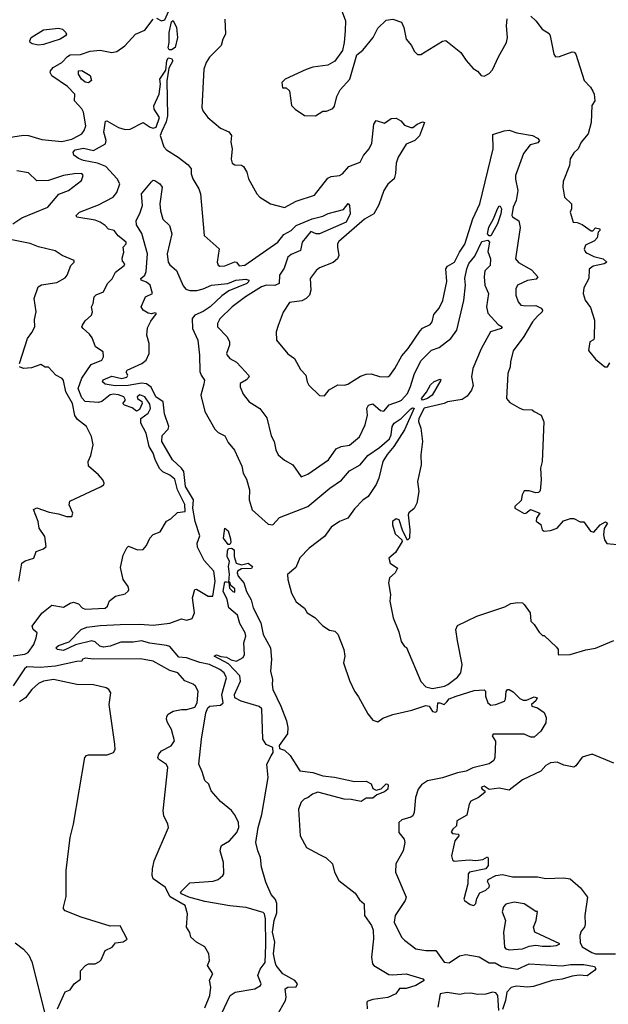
# Model space of a CAD drawing. Extents: x 1552033 to 1694788, y 811965 to 917215.
# Tile 474 of 632: x 1682112 to 1685652, y 855401 to 861322. Entities that reach past the tile are written whole.
import ezdxf

# ---------------------------------------------------------------- set-up
doc = ezdxf.new("R2010")
doc.units = 0

msp = doc.modelspace()

# ---------------------------------------------------------------- linework, layer by layer
at = {"layer": '0CON20XD'}
for points in [[(1682935, 861331.2), (1682965, 861316.1), (1682985, 861321.9), (1683009.1, 861375)], [(1684045.6, 861385.6), (1684070.8, 861315), (1684068.6, 861255), (1684063.1, 861185), (1684052.1, 861137.9), (1684007.9, 861072.1), (1683965, 861049.2), (1683875, 861037.5), (1683835, 861022.5), (1683707.5, 860965), (1683687.5, 860945), (1683691.7, 860911.7), (1683715, 860912.5), (1683733.3, 860895), (1683746.4, 860806.4), (1683767.5, 860785), (1683825, 860746.7), (1683890, 860745), (1683935, 860772.5), (1683957, 860773), (1683995, 860787.5), (1684005, 860802.5), (1684018.6, 860861.4), (1684038.8, 860901.2), (1684098, 860965), (1684139.3, 861110.7), (1684175, 861138.8), (1684236.9, 861215), (1684265, 861272), (1684315, 861319.2), (1684355, 861325.8), (1684407.6, 861307.6), (1684421.4, 861275), (1684435.7, 861205), (1684467.1, 861167.1), (1684483.7, 861133.7), (1684505, 861113.8), (1684525, 861113.8), (1684655, 861194), (1684675, 861198), (1684765.7, 861125.7), (1684795.9, 861075.9), (1684838.3, 861028.3), (1684865, 861012.5), (1684886.4, 860986.4), (1684905, 860983.3), (1684935, 860998), (1684955, 861020), (1684990.5, 861099.5), (1685038.6, 861185), (1685045.7, 861215.7), (1685039.2, 861285), (1685043, 861327)], [(1685185, 861344), (1685216.2, 861315), (1685253.3, 861265), (1685295, 861240), (1685302.9, 861225), (1685324.3, 861114.3), (1685335, 861098.8), (1685358.8, 861101.2), (1685435, 861130), (1685446.4, 861126.4), (1685456.7, 861115), (1685506.4, 860956.4), (1685545, 860917.5), (1685558.3, 860891.7), (1685566.7, 860875), (1685570, 860835), (1685553.3, 860806.7), (1685548.8, 860705), (1685530, 860635), (1685487.8, 860585), (1685470.8, 860545), (1685445, 860522.5), (1685422.5, 860485), (1685417.5, 860445), (1685380.7, 860349.3), (1685377.5, 860315), (1685387.5, 860255), (1685430, 860215), (1685430, 860185), (1685422.5, 860165), (1685440, 860105), (1685465, 860102.5), (1685495, 860090), (1685548.3, 860051.7), (1685558.3, 860051.7), (1685575, 860070), (1685600, 860065), (1685600, 860055), (1685590, 860045), (1685585, 860010), (1685568.3, 859991.7), (1685514.1, 859965.9), (1685507, 859943), (1685514.2, 859924.2), (1685525, 859917.5), (1685565, 859897.5), (1685620, 859885), (1685642.5, 859865), (1685627.5, 859855), (1685560, 859840), (1685537.1, 859822.9), (1685534.2, 859765), (1685505, 859710), (1685500, 859675), (1685512, 859635), (1685545, 859592.5), (1685568, 859515), (1685566.7, 859405), (1685563, 859397), (1685540, 859385), (1685533, 859333), (1685575, 859280), (1685630, 859235), (1685646.1, 859233.9), (1685661.4, 859258.6)], [(1682045, 860613.6), (1682135, 860627.7), (1682165, 860625.6), (1682245, 860601.7), (1682365, 860589.3), (1682425.2, 860604.8), (1682468, 860625), (1682485.6, 860635), (1682499.1, 860655), (1682508.9, 860685), (1682495.5, 860765.5), (1682486.1, 860786.1), (1682440.5, 860835), (1682442.3, 860875), (1682399.9, 860919.9), (1682305.6, 860985), (1682295.6, 861005), (1682296.9, 861015), (1682313.1, 861035), (1682365, 861065.4), (1682398.9, 861101.1), (1682415, 861110), (1682477.4, 861112.6), (1682535, 861132.5), (1682595, 861138.5), (1682665, 861124.2), (1682695, 861131.2), (1682743.8, 861165), (1682807.5, 861235), (1682865, 861259.6), (1682915, 861324.6)], [(1683025, 861141.5), (1683011.5, 861141.5), (1683005, 861153.3), (1683011.5, 861185), (1683009.8, 861245), (1683025, 861308.9), (1683035, 861317.9), (1683055.3, 861275), (1683061.6, 861215), (1683045.8, 861155), (1683025, 861141.5)], [(1683345.9, 861325.9), (1683350, 861235), (1683333.8, 861205), (1683323.6, 861166.4), (1683253.2, 861096.8), (1683234, 861065), (1683220, 861025), (1683207.8, 860795), (1683213.1, 860775), (1683244, 860734), (1683319.8, 860669.8), (1683368.8, 860648.8), (1683385.6, 860625), (1683381.4, 860585), (1683390, 860545), (1683384.2, 860484.2), (1683389.2, 860459.2), (1683405, 860450), (1683445, 860447.5), (1683458.6, 860438.6), (1683476.7, 860405), (1683488, 860365), (1683537.5, 860275), (1683555, 860255.8), (1683620, 860215), (1683705, 860193.1), (1683775, 860230), (1683885, 860267.8), (1683965, 860369.5), (1683985, 860378.9), (1684035, 860384.5), (1684052.5, 860395), (1684090.8, 860439.2), (1684160, 860465), (1684179.2, 860505), (1684214.2, 860545.8), (1684229.7, 860580.3), (1684242.4, 860695), (1684255, 860715.4), (1684305, 860700), (1684345, 860727.9), (1684375, 860730.8), (1684404.4, 860715), (1684425, 860687.9), (1684465, 860674.5), (1684475.4, 860674.6), (1684502.9, 860695), (1684535, 860708.1), (1684546.2, 860705), (1684515.2, 860624.8), (1684487.3, 860595), (1684436.8, 860573.2), (1684388.1, 860495), (1684375, 860458.8), (1684372, 860398), (1684363.3, 860365), (1684326.2, 860333.8), (1684302.3, 860295), (1684271.9, 860208.1), (1684241.4, 860155), (1684185, 860123.3), (1684031.2, 859988.8), (1684023.5, 859975), (1684022.5, 859955), (1684031.9, 859905), (1684023.3, 859885), (1683997.9, 859862.1), (1683915, 859830.4), (1683894.4, 859815), (1683858.6, 859765), (1683862.9, 859695), (1683853.6, 859665), (1683834.8, 859645.2), (1683809, 859631), (1683735, 859622), (1683695.8, 859564.2), (1683667.1, 859482.9), (1683654.2, 859445), (1683656, 859395), (1683723.9, 859313.9), (1683764.4, 859284.4), (1683799.7, 859219.7), (1683833.3, 859185), (1683840, 859145), (1683850, 859125), (1683915, 859063.3), (1683945, 859060), (1683973.2, 859096.8), (1684025, 859126.2), (1684065, 859124.4), (1684085, 859130.5), (1684161.1, 859178.9), (1684195, 859191.5), (1684225, 859193.1), (1684275.7, 859175.7), (1684325, 859174.2), (1684337.4, 859182.6), (1684367.5, 859225), (1684409.8, 859300.2), (1684448.2, 859345), (1684519.6, 859450.4), (1684535, 859466.5), (1684580.6, 859489.4), (1684592.2, 859505), (1684601.5, 859548.5), (1684635, 859588), (1684656.7, 859633.3), (1684681.5, 859748.5), (1684674.7, 859824.7), (1684685, 859841.1), (1684726.8, 859863.2), (1684755.9, 859925), (1684788.5, 859971.5), (1684837.7, 860125), (1684878.9, 860215), (1684959.4, 860545), (1684957.7, 860632.3), (1685025, 860654.6), (1685055, 860657.1), (1685101.9, 860641.9), (1685195, 860626.4), (1685225, 860610.5), (1685237.5, 860595), (1685228.5, 860581.5), (1685181, 860569), (1685141.5, 860518.5), (1685093.9, 860385), (1685093, 860363), (1685107.7, 860295), (1685097.2, 860235), (1685079.1, 860195), (1685070.6, 860145), (1685075.8, 860135.8), (1685112.8, 860112.8), (1685122.5, 860072.5), (1685092.5, 859885), (1685112.5, 859862.5), (1685189, 859819), (1685226.9, 859775), (1685217.1, 859762.9), (1685165, 859754.1), (1685105, 859726.2), (1685095.7, 859704.3), (1685095.7, 859665.7), (1685110, 859625), (1685126.5, 859606.5), (1685155, 859601.2), (1685215, 859603.1), (1685247.5, 859587.5), (1685256.2, 859575), (1685254.4, 859565), (1685225, 859540.4), (1685196.7, 859505), (1685143.7, 859416.4), (1685079.6, 859330.4), (1685063.1, 859265), (1685061.9, 859235), (1685048.1, 859195), (1685040, 859045), (1685059.4, 859019.4), (1685115, 858988.8), (1685138.3, 858978.3), (1685193.9, 858976.1), (1685205, 858966.7), (1685248.8, 858945), (1685263.9, 858903.9), (1685253.3, 858665), (1685243.3, 858625), (1685247.5, 858555), (1685241.7, 858488.3), (1685231.7, 858478.3), (1685215, 858477.5), (1685175, 858490), (1685145, 858490), (1685133.3, 858465), (1685128.3, 858431.7), (1685090, 858395), (1685090, 858385), (1685145, 858352), (1685155.8, 858354.2), (1685183.3, 858376.7), (1685240, 858355), (1685220, 858325), (1685217, 858307), (1685246.4, 858286.4), (1685253.3, 858255), (1685265, 858246.7), (1685305, 858250.6), (1685345, 858264.4), (1685381.7, 858308.3), (1685425, 858322.5), (1685445, 858322.5), (1685483, 858303), (1685505, 858302.5), (1685545, 858247.5), (1685565, 858240), (1685603.3, 858285), (1685635, 858302.5), (1685647.5, 858295), (1685627.7, 858262.3), (1685622, 858225), (1685628, 858195), (1685642.7, 858172.7), (1685705.9, 858165.9)], [(1682225, 861169.5), (1682186.7, 861176.7), (1682175, 861184.2), (1682171.8, 861195), (1682181.2, 861215), (1682255, 861261.7), (1682345, 861272.2), (1682368.9, 861265), (1682388.4, 861245), (1682392.7, 861235), (1682387.5, 861225), (1682355, 861205.3), (1682255, 861172.7), (1682225, 861169.5)], [(1682073.2, 857496.8), (1682142.8, 857507.2), (1682162.8, 857517.2), (1682196.9, 857565), (1682211.2, 857605), (1682217.5, 857635), (1682192.5, 857655), (1682187.5, 857675), (1682245, 857753.3), (1682305, 857801.2), (1682375, 857790), (1682415.7, 857814.3), (1682435, 857818.6), (1682465, 857810), (1682487.1, 857785), (1682505, 857776.7), (1682625, 857782.9), (1682638.9, 857795), (1682652.7, 857827.3), (1682687.5, 857855), (1682745, 857870), (1682763.3, 857885), (1682768.8, 857895), (1682763.9, 857913.9), (1682734.2, 857955), (1682717.9, 858027.9), (1682733, 858103), (1682755, 858146.2), (1682765.9, 858155.9), (1682820, 858135), (1682855, 858136), (1682875, 858160), (1682895, 858204.2), (1682915, 858226), (1682957, 858243), (1682994.3, 858305.7), (1683020.3, 858319.7), (1683061.7, 858358.3), (1683106.4, 858365), (1683105, 858407.5), (1683061.4, 858495), (1683045, 858559.1), (1683015, 858583.7), (1682973.4, 858603.4), (1682953.1, 858623.1), (1682926.7, 858676.7), (1682915.3, 858715), (1682890.8, 858755), (1682871.8, 858835), (1682841.1, 858895), (1682840.8, 858925), (1682885, 858956.8), (1682898, 858985), (1682895, 859009.5), (1682863.8, 859055), (1682835, 859065.4), (1682818, 859055), (1682820, 859045), (1682846, 859026), (1682848, 859015), (1682831.7, 858978.3), (1682815, 858968.8), (1682788.8, 858988.8), (1682742.5, 859005), (1682732.5, 859015), (1682747.5, 859035), (1682737.5, 859055), (1682706, 859066), (1682675, 859071), (1682655, 859066.9), (1682605, 859026.2), (1682585, 859021.2), (1682505.6, 859025.6), (1682485, 859049.2), (1682462.6, 859105), (1682485, 859167.3), (1682541.7, 859248.3), (1682605, 859274.6), (1682615.6, 859295), (1682614, 859325), (1682567.5, 859355), (1682548.3, 859408.3), (1682531.5, 859431.5), (1682492.5, 859465), (1682486, 859475), (1682489.2, 859485), (1682505, 859511.2), (1682543.9, 859546.1), (1682548.8, 859565), (1682543.8, 859595), (1682554.1, 859615.9), (1682558.8, 859655), (1682571.7, 859668.3), (1682616, 859685), (1682638.8, 859735), (1682666.9, 859763.1), (1682686.9, 859803.1), (1682740, 859845), (1682743.3, 859855), (1682729.5, 859869.5), (1682727.3, 859887.3), (1682737.5, 859925), (1682734.2, 859955), (1682752, 859975), (1682752.9, 859985), (1682702.9, 860022.9), (1682680.5, 860055), (1682645, 860063.3), (1682625.5, 860085), (1682594.8, 860104.8), (1682565, 860115.9), (1682455.6, 860135.6), (1682451.9, 860145), (1682470.6, 860165), (1682585, 860208.2), (1682674.7, 860255.3), (1682696, 860284), (1682713.3, 860335), (1682697.1, 860365), (1682630, 860440), (1682580.2, 860460.2), (1682495, 860475.7), (1682465, 860488), (1682437.4, 860507.4), (1682433.1, 860525), (1682445, 860538.7), (1682495, 860548.9), (1682555, 860534.8), (1682627.3, 860575), (1682632.1, 860595), (1682616.7, 860645), (1682627.1, 860712.9), (1682635, 860714.4), (1682705, 860674.4), (1682745, 860662.5), (1682776.4, 860663.6), (1682855, 860703.8), (1682896.2, 860675), (1682915, 860669.7), (1682932.1, 860675), (1682952.2, 860735), (1682920.8, 860785), (1682917.5, 860805), (1682949.7, 860875), (1682958.4, 860935), (1682955.4, 860965), (1682991.4, 861018.6), (1682996.1, 861075), (1683005, 861092.5), (1683025, 861089.8), (1683031.7, 861075), (1683009.2, 861030.8), (1682996.1, 860955), (1683000, 860745), (1682991.9, 860708.1), (1682967.2, 860652.8), (1682956.8, 860625), (1682978, 860558), (1682995, 860540), (1683065, 860496), (1683125, 860449.2), (1683142.9, 860425), (1683143.1, 860395), (1683153.1, 860365), (1683190, 860305), (1683200, 860275), (1683221.2, 860025), (1683311.2, 859945), (1683298.9, 859865), (1683305.5, 859845.5), (1683315, 859839.5), (1683345, 859841.5), (1683405, 859866.7), (1683415, 859863.3), (1683432.4, 859842.4), (1683465, 859846.3), (1683663.9, 859985), (1683700.3, 860029.7), (1683743.4, 860055), (1683775, 860084.2), (1683870.6, 860125), (1683935, 860140.8), (1683966.9, 860156.9), (1684058.9, 860181.1), (1684087.3, 860217.3), (1684095.9, 860205.9), (1684098.7, 860155), (1684075, 860104.8), (1683915, 860033.9), (1683895, 860034.8), (1683862.4, 860047.6), (1683810.8, 859985), (1683800.6, 859935), (1683745, 859910.8), (1683725, 859893.5), (1683701.7, 859828.3), (1683674.1, 859785), (1683673.1, 859735), (1683646.5, 859723.5), (1683595, 859725.2), (1683565, 859715.3), (1683468.9, 859655), (1683388.9, 859595), (1683315, 859524), (1683301.1, 859495), (1683301.1, 859475), (1683360, 859415), (1683373.3, 859385), (1683373.3, 859365), (1683356.2, 859315), (1683358.8, 859305), (1683374.5, 859284.5), (1683415, 859263.1), (1683443.2, 859233.2), (1683488.1, 859185), (1683491.1, 859175), (1683475, 859155.6), (1683438.6, 859135), (1683437.1, 859115), (1683455, 859070), (1683491.2, 859025), (1683556.2, 858985), (1683598.3, 858928.3), (1683625, 858820), (1683642.5, 858785), (1683652.5, 858735), (1683666, 858705), (1683703.4, 858673.4), (1683755, 858646), (1683805, 858573.3), (1683845, 858588.9), (1683968.1, 858675), (1684015, 858741.9), (1684045, 858755.7), (1684095, 858763.5), (1684155, 858814.2), (1684189.4, 858885), (1684202.5, 858945), (1684199.2, 858985), (1684208.8, 859005), (1684235, 859011.9), (1684282.5, 858972.5), (1684301.5, 858968.5), (1684334.5, 859005.5), (1684395, 859027.5), (1684408.5, 859035), (1684443.6, 859075), (1684462.8, 859117.2), (1684485.8, 859195), (1684526.7, 859273.3), (1684588.1, 859335), (1684635, 859351.9), (1684705, 859405.8), (1684741, 859455), (1684783.2, 859633.2), (1684793.1, 859725), (1684788.2, 859765), (1684800.3, 859825), (1684813.1, 859856.9), (1684849.3, 859900.7), (1684890.9, 859989.1), (1684926.6, 859996.6), (1684937.9, 859985), (1684928.1, 859928.1), (1684942.3, 859885), (1684940.6, 859845), (1684908.8, 859811.2), (1684904.7, 859775), (1684909.8, 859725), (1684930.9, 859675), (1684920, 859595), (1684928.1, 859558.1), (1684990, 859490), (1685013.8, 859475), (1685008, 859465), (1684943.1, 859445), (1684887.1, 859342.9), (1684836.7, 859225), (1684828.8, 859175), (1684838, 859122), (1684829.6, 859095), (1684802, 859058), (1684772.4, 859037.6), (1684685, 859024.5), (1684665, 859014.6), (1684545, 858986.3), (1684512.3, 858925), (1684509.4, 858905), (1684524.8, 858865), (1684534.7, 858785), (1684524.1, 858705), (1684527.1, 858645), (1684503.2, 858545), (1684511.2, 858485), (1684499.2, 858415), (1684485, 858383.8), (1684452.9, 858357.1), (1684448.8, 858345), (1684457.5, 858255)], [(1682525, 860941.9), (1682505, 860947.1), (1682483.2, 860965), (1682464.5, 860995), (1682464.6, 861015.4), (1682485, 861016.5), (1682536.4, 860986.4), (1682542.7, 860957.3), (1682525, 860941.9)], [(1682070, 860095), (1682125, 860130), (1682280.8, 860195), (1682347, 860273), (1682405, 860294.3), (1682484.2, 860355), (1682493.8, 860386.2), (1682485, 860398.1), (1682440, 860395), (1682375, 860385.6), (1682284.4, 860355.6), (1682215, 860353.5), (1682165, 860401.4), (1682095, 860412.5)], [(1683309.3, 855310.7), (1683376.8, 855455), (1683407.8, 855475), (1683525, 855494.7), (1683560, 855515), (1683563.5, 855525), (1683544.4, 855575), (1683557.9, 855612.1), (1683588.3, 855651.7), (1683591.6, 855758.4), (1683589.3, 855915), (1683584.7, 855944.7), (1683575, 855953.1), (1683474.4, 855984.4), (1683375, 855993), (1683225, 856018.8), (1683129.6, 856045), (1683085, 856064.8), (1683078.7, 856075), (1683135, 856132.5), (1683275, 856140.8), (1683305, 856152), (1683332.9, 856175), (1683338.8, 856185), (1683336.7, 856255), (1683318.1, 856325), (1683320.6, 856345), (1683325, 856356.2), (1683372.5, 856385), (1683417.5, 856435), (1683430, 856465), (1683427, 856497), (1683403.6, 856543.6), (1683385, 856566.7), (1683320, 856620), (1683264, 856685), (1683248.8, 856725), (1683225, 856746.7), (1683209.1, 856799.1), (1683188.2, 856845), (1683204.5, 856995), (1683231.7, 857155), (1683244, 857185), (1683255, 857193.3), (1683318.9, 857201.1), (1683335.8, 857214.2), (1683328.3, 857265), (1683356.2, 857365), (1683341.4, 857395), (1683315.3, 857415), (1683253.1, 857445), (1683195, 857456.7), (1683114.8, 857485.2), (1683069.5, 857489.5), (1683015, 857552.7), (1682995, 857559.6), (1682895, 857572.5), (1682845, 857586.7), (1682795, 857579.3), (1682720.7, 857579.3), (1682655, 857554.2), (1682615, 857549.5), (1682593.3, 857555), (1682565, 857581.9), (1682545, 857587.5), (1682447.8, 857562.2), (1682375, 857528.7), (1682338.1, 857535), (1682329.4, 857545), (1682345, 857558.9), (1682408.9, 857581.1), (1682482.3, 857655), (1682515, 857668.5), (1682595, 857679), (1682715, 857684.3), (1682835, 857687), (1682915, 857681), (1683015, 857692.9), (1683085, 857718.5), (1683117.8, 857712.2), (1683148.3, 857721.7), (1683162.9, 857755), (1683151.7, 857845), (1683164.4, 857895), (1683175, 857898.6), (1683245, 857856.2), (1683273.3, 857855), (1683286.5, 857945), (1683278.6, 858005), (1683220.6, 858070.6), (1683180, 858150), (1683178.2, 858175), (1683195, 858217.5), (1683166.1, 858305), (1683153.3, 858385), (1683156.7, 858435), (1683108.5, 858515), (1683098, 858605), (1683085.3, 858625.3), (1683031.6, 858675), (1682965.6, 858785), (1682967.5, 858822.5), (1683005, 858860.6), (1683008.7, 858875), (1682982.7, 858952.7), (1682974.8, 859025), (1682931, 859055), (1682903.2, 859113.2), (1682875, 859133.3), (1682845, 859136.5), (1682765, 859123.2), (1682685, 859121.1), (1682625, 859130.9), (1682608.9, 859145), (1682614.3, 859155.7), (1682665, 859177.8), (1682725, 859165.3), (1682755, 859172.7), (1682761.9, 859185), (1682752.1, 859202.1), (1682757.7, 859215), (1682846.2, 859253.8), (1682872.5, 859275), (1682890.8, 859315), (1682890, 859375), (1682875.6, 859425), (1682881, 859469), (1682900.3, 859509.7), (1682933.8, 859555), (1682925, 859560), (1682905, 859553.6), (1682885, 859556.9), (1682855, 859575.8), (1682842.8, 859595), (1682869, 859655), (1682909.5, 859675), (1682895.8, 859725.8), (1682875, 859744.1), (1682841.8, 859755), (1682840.3, 859765), (1682864.3, 859785.7), (1682872.6, 859807.4), (1682880, 859915), (1682846.6, 860036.6), (1682815, 860089.2), (1682811.3, 860115), (1682833.6, 860156.4), (1682849.6, 860205), (1682844, 860275), (1682905, 860347.6), (1682915, 860356.5), (1682925, 860355.2), (1682955.4, 860335), (1682967.9, 860315), (1682953.5, 860215), (1682957.8, 860172.2), (1682973.1, 860123.1), (1683012.9, 860085), (1683026.8, 860035), (1682999.3, 859915), (1683004.7, 859865), (1683015, 859847.8), (1683054.8, 859814.8), (1683095, 859721.9), (1683111, 859701), (1683135, 859693.2), (1683176.5, 859693.5), (1683215, 859702.9), (1683265, 859725.3), (1683363.4, 859736.6), (1683412.5, 859755), (1683472, 859762), (1683488.8, 859755), (1683488.6, 859745), (1683478.6, 859735), (1683368.7, 859691.3), (1683327.6, 859662.4), (1683257.4, 859595), (1683215, 859567.4), (1683165, 859546), (1683148.1, 859525), (1683150.6, 859465), (1683182, 859395), (1683193.3, 859305), (1683195, 859207.5), (1683202.2, 859185), (1683222.9, 859155), (1683218.5, 859131.5), (1683201.2, 859065), (1683225, 858966), (1683285, 858860), (1683305, 858840.6), (1683345, 858819.2), (1683365, 858779.2), (1683404.1, 858734.1), (1683446.7, 858636.7), (1683454.7, 858594.7), (1683475, 858560), (1683493.1, 858495), (1683491.8, 858435), (1683509.1, 858375), (1683605, 858289.2), (1683635, 858284), (1683675, 858329.6), (1683845, 858394.1), (1683976.6, 858505), (1684046.2, 858553.8), (1684095, 858609.5), (1684160.3, 858645), (1684205, 858701.5), (1684275, 858750.4), (1684335, 858801.8), (1684345.5, 858825.5), (1684351.4, 858875), (1684364.3, 858895), (1684405, 858923.3), (1684465, 858983.1), (1684475, 858988.9), (1684485, 858985.8), (1684425, 858855.4), (1684361.7, 858755), (1684321.8, 858708.2), (1684294.7, 858665.3), (1684271.4, 858565), (1684255, 858527.1), (1684206.9, 858455), (1684175, 858432), (1684125, 858380.9), (1684085, 858324.5), (1684035, 858304.1), (1683985, 858271.3), (1683945, 858214.7), (1683852.3, 858145), (1683795.9, 858085.9)], [(1684945, 860022.5), (1684935, 860023.5), (1684924.5, 860035), (1684932.7, 860075), (1684961.8, 860125), (1684985, 860185.8), (1684995, 860202.5), (1685000.8, 860200.8), (1685009.6, 860185), (1685006.2, 860155), (1684985, 860095.6), (1684945, 860022.5)], [(1682110, 859255), (1682159.5, 859405), (1682185, 859440.9), (1682202.7, 859475), (1682201.2, 859518.8), (1682210.5, 859565), (1682198.8, 859645), (1682222.4, 859715), (1682241.8, 859728.2), (1682335, 859742), (1682385, 859769.5), (1682397.8, 859785), (1682418.8, 859845), (1682438.8, 859865), (1682438.8, 859875), (1682366.7, 859905), (1682325, 859932.5), (1682225, 859955.9), (1682175, 859976.5), (1682065, 859997.9)], [(1682106.2, 857945), (1682124.3, 858055), (1682145, 858068.9), (1682196.2, 858085), (1682210, 858125), (1682255, 858140), (1682270, 858155), (1682261.9, 858215), (1682229.2, 858265), (1682222.2, 858305), (1682195, 858376.7), (1682215, 858386.4), (1682289.7, 858360.3), (1682345, 858350.9), (1682393.8, 858333.8), (1682424.6, 858335.4), (1682430.3, 858355), (1682409.7, 858405), (1682413.2, 858426.8), (1682597.2, 858512.8), (1682617.5, 858525), (1682620, 858535), (1682612.5, 858555), (1682586.2, 858585), (1682526.4, 858636.4), (1682524, 858665), (1682539.3, 858700.7), (1682553.3, 858765), (1682543.8, 858815), (1682512.9, 858875), (1682458.5, 858918.5), (1682442.3, 858942.3), (1682428.4, 859015), (1682388.9, 859085), (1682375, 859152.5), (1682367.5, 859165), (1682329.2, 859185), (1682285, 859232.5), (1682265, 859233.3), (1682239.2, 859249.2), (1682181.8, 859228.2), (1682135, 859225.3), (1682111.1, 859235)], [(1684535, 859034.1), (1684528.5, 859045), (1684557.9, 859082.1), (1684582.6, 859127.4), (1684604, 859146), (1684640, 859160), (1684643.8, 859155), (1684592.2, 859065), (1684565, 859044.2), (1684535, 859034.1)], [(1684457.5, 858255), (1684456.4, 858203.6), (1684443, 858193), (1684416.1, 858246.1), (1684393.3, 858315), (1684375, 858321.2), (1684353.8, 858305), (1684354, 858285), (1684370.5, 858230.5), (1684410, 858195), (1684412.5, 858185), (1684372.3, 858117.7), (1684331.2, 858085), (1684340, 858055), (1684383.3, 858025), (1684369.2, 857995), (1684335.6, 857965), (1684330, 857935), (1684342.5, 857865), (1684337.5, 857825), (1684357.1, 857725), (1684391.4, 857641.4), (1684405, 857584), (1684425, 857552.5), (1684437, 857547), (1684525, 857342.5), (1684555, 857310), (1684595, 857300), (1684665.7, 857314.3), (1684685.7, 857324.3), (1684745, 857368.6), (1684765.3, 857394.7), (1684773.6, 857445), (1684743.7, 857586.3), (1684734.4, 857655), (1684745, 857680), (1684860.8, 857735), (1685028.7, 857791.3), (1685065, 857812.2), (1685107.1, 857817.1), (1685135, 857816), (1685145.6, 857805.6), (1685181.2, 857755), (1685186.2, 857705), (1685206.7, 857685), (1685235, 857640), (1685255, 857620), (1685265, 857620), (1685339.3, 857549.3), (1685350, 857535), (1685350, 857505), (1685355, 857503.3), (1685422.5, 857505), (1685516.4, 857533.6), (1685575, 857542.9), (1685685, 857589.5)], [(1683375, 858165.7), (1683365, 858165.8), (1683337.7, 858205), (1683345, 858263.8), (1683365, 858248.8), (1683380.3, 858200.3), (1683381.5, 858178.5), (1683375, 858165.7)], [(1683660, 855335), (1683710.5, 855425), (1683715.1, 855445.1), (1683708, 855495), (1683725, 855503.5), (1683775, 855507.3), (1683781.7, 855525), (1683766.8, 855545), (1683695, 855584.4), (1683655, 855634), (1683647.1, 855655), (1683638.3, 855705), (1683647, 855775), (1683632.1, 855835), (1683641.8, 855905), (1683658.4, 855951.6), (1683657.9, 856007.9), (1683650.7, 856030.7), (1683625, 856060.6), (1683591.4, 856135), (1683566.6, 856225), (1683560.4, 856285), (1683543.1, 856325), (1683532.7, 856375), (1683546, 856465), (1683568, 856542), (1683605.3, 856765.3), (1683598.2, 856845), (1683625, 856895.6), (1683636.2, 856915), (1683634.4, 856945), (1683593.6, 856963.6), (1683574.8, 856995), (1683568.1, 857178.1), (1683552.6, 857192.6), (1683443.5, 857225), (1683405.6, 857245), (1683403.9, 857265), (1683439.2, 857345), (1683436.5, 857376.5), (1683367.9, 857447.9), (1683282, 857495), (1683295, 857502), (1683321.9, 857491.9), (1683355, 857489.1), (1683382.5, 857472.5), (1683415, 857464.2), (1683455, 857486.2), (1683464, 857505), (1683460, 857575), (1683471.1, 857615), (1683468.5, 857635), (1683435, 857692), (1683421.9, 857741.9), (1683369.5, 857785), (1683360, 857835), (1683334.6, 857885), (1683345, 857942.5), (1683355, 857942.5), (1683370, 857940), (1683373.9, 857903.9), (1683393.6, 857883.6), (1683405, 857880), (1683405, 857898.8), (1683380.7, 857920.7), (1683375, 857940), (1683370, 857940), (1683372.7, 857987.3), (1683366.7, 858033.3), (1683373.5, 858065), (1683359.1, 858095), (1683361.3, 858128.7), (1683368.3, 858141.7), (1683385, 858144.5), (1683401.1, 858135), (1683401.1, 858095), (1683413.5, 858055), (1683445.6, 858044.4), (1683485, 858054.6), (1683510.9, 858035), (1683505, 858022.9), (1683445, 858020.4), (1683420.9, 858005), (1683418.8, 857995), (1683425, 857976), (1683459.6, 857935), (1683475, 857884), (1683503.2, 857833.2), (1683515.5, 857785), (1683562.1, 857695), (1683575.4, 857625.4), (1683620.6, 857545), (1683627, 857475), (1683620.9, 857405), (1683632.2, 857355), (1683629.2, 857325), (1683634.4, 857295), (1683681.6, 857195), (1683716.1, 857105), (1683724.6, 857065), (1683721.5, 857028.5), (1683673, 856957), (1683675, 856938.8), (1683705, 856929.4), (1683737.8, 856897.8), (1683796.2, 856805), (1683875, 856794.8), (1683935, 856775.3), (1684005, 856768), (1684125, 856741.9), (1684195, 856743.3), (1684226.4, 856726.4), (1684235, 856700), (1684255, 856690), (1684285, 856696.2), (1684315, 856726.2), (1684325, 856725.8), (1684328.6, 856718.6), (1684325, 856695.8), (1684305, 856678.2), (1684259.1, 856660.9), (1684235, 856641), (1684195, 856640.9), (1684165, 856621.1), (1684105, 856632.9), (1684063.9, 856633.9), (1683905, 856676), (1683872.5, 856665), (1683846.1, 856643.9), (1683822.5, 856635), (1683805, 856617.5), (1683788.8, 856575), (1683798.1, 856415), (1683837.5, 856345), (1683915, 856302.5)], [(1683795.9, 858085.9), (1683772.1, 858027.9), (1683721.9, 857985), (1683723.6, 857955), (1683745.8, 857874.2), (1683775, 857822), (1683823.9, 857783.9), (1683840, 857755), (1683887.5, 857727.5), (1683935, 857676.7), (1683975, 857651.2), (1684006.1, 857646.1), (1684025, 857627.5), (1684062, 857535), (1684066.2, 857495), (1684058.8, 857455), (1684095, 857348.8), (1684125, 857283.8), (1684149.7, 857249.7), (1684205, 857147.5), (1684235, 857110), (1684265, 857100), (1684295, 857121.2), (1684356.2, 857145), (1684469.3, 857170.7), (1684555, 857197.7), (1684573.3, 857195), (1684595, 857162.5), (1684615, 857157.5), (1684623, 857167), (1684626.7, 857213.3), (1684637.5, 857215), (1684665, 857204.4), (1684680.5, 857219.5), (1684695, 857238.4), (1684735.7, 857255), (1684845, 857288.4), (1684905, 857292.5), (1684912.5, 857285), (1684913.8, 857255), (1684926.7, 857215), (1684945, 857200), (1684976.1, 857203.9), (1685027.5, 857225), (1685033.6, 857236.4), (1685036.9, 857283.1), (1685045, 857293.8), (1685055, 857294), (1685079.4, 857279.4), (1685119.5, 857239.5), (1685140.3, 857230.3), (1685159.7, 857230.3), (1685205, 857250), (1685223.3, 857245), (1685215, 857226.7), (1685190, 857205), (1685192.5, 857195), (1685225, 857184), (1685265.6, 857155.6), (1685278.1, 857125), (1685275.7, 857094.3), (1685246.4, 857043.6), (1685205, 857007.5), (1685185, 857007.5), (1685145, 857026.2), (1684960, 857025), (1684953.3, 857015), (1684973.9, 856983.9), (1684969.2, 856885), (1684962.5, 856867.5), (1684935, 856847.1), (1684836.9, 856823.1), (1684796.2, 856803.8), (1684745, 856794.1), (1684655, 856762.4), (1684564.2, 856745), (1684528, 856722), (1684507.3, 856695), (1684491.4, 856645), (1684483.5, 856555), (1684476.3, 856535), (1684465, 856526.5), (1684409.5, 856510.5), (1684392.5, 856495), (1684392, 856435), (1684423.8, 856395), (1684428, 856375), (1684417.1, 856325), (1684374.6, 856245.4), (1684371.1, 856195), (1684436.9, 856045), (1684430.5, 856025), (1684370, 855935), (1684364.3, 855895), (1684408, 855805), (1684425, 855786.2), (1684495, 855734.4), (1684555, 855724.5), (1684615, 855724.2), (1684665, 855654.5), (1684695, 855651.5), (1684756.8, 855693.2), (1684795, 855700.5), (1684875, 855687.1), (1684935, 855650.8), (1684970.8, 855650.8), (1685008.8, 855628.8), (1685105, 855612.9), (1685175, 855644.1), (1685375, 855633.3), (1685425, 855640.9), (1685505, 855640), (1685568, 855628), (1685577.5, 855615), (1685568.2, 855605), (1685525, 855572.1), (1685476.8, 855576.8), (1685435, 855570.7), (1685375, 855552.9), (1685315, 855544.3), (1685202.4, 855507.6), (1685165, 855504.4), (1685100.2, 855509.8), (1685067.7, 855502.3), (1685040.7, 855475), (1685033.1, 855425), (1685015, 855370.6)], [(1683225, 855380), (1683256, 855455), (1683262, 855505), (1683254.1, 855545.9), (1683274, 855585), (1683242, 855635), (1683254, 855665), (1683250, 855705), (1683225, 855746), (1683175, 855774.2), (1683141.2, 855805), (1683133.9, 855833.9), (1683114.3, 855864.3), (1683120.9, 855945), (1683106.7, 855995), (1683017.1, 856047.1), (1682986.6, 856106.6), (1682913.5, 856155), (1682908.5, 856175), (1682911.1, 856215), (1682921.2, 856265), (1683006.4, 856465), (1683002.9, 856485), (1682977.7, 856535), (1682974.4, 856564.4), (1683002.4, 856825), (1682993.8, 856843.8), (1682946.7, 856875), (1682942.2, 856885), (1682947.8, 856905), (1682964.4, 856925), (1683022, 856955), (1683042.5, 856985), (1683024.3, 857054.3), (1683000, 857095), (1682994.3, 857115), (1682997.3, 857132.7), (1683005, 857146), (1683035, 857163.1), (1683085, 857174.4), (1683116.4, 857173.6), (1683165, 857188), (1683179.4, 857215), (1683185.6, 857285), (1683169.2, 857315), (1683155, 857326.7), (1683105, 857346), (1683063.3, 857395), (1683015, 857408), (1682915, 857465.4), (1682838.5, 857478.5), (1682555, 857476.9), (1682505, 857482.5), (1682487.5, 857475), (1682485.6, 857464.4), (1682455, 857463.1), (1682326.7, 857435), (1682235, 857426.2), (1682155, 857430), (1682141.3, 857418.7), (1682072.9, 857317.1)], [(1682339.2, 855375), (1682384.2, 855475.8), (1682415, 855488), (1682440, 855525), (1682478.3, 855551.7), (1682478.3, 855601.7), (1682506.7, 855635), (1682524.5, 855645.5), (1682566.2, 855643.8), (1682591.7, 855658.3), (1682602, 855668), (1682626.2, 855725), (1682667.5, 855745), (1682676.2, 855755), (1682688.3, 855771.7), (1682733.3, 855776.7), (1682757, 855793), (1682715, 855873.8), (1682655, 855871.5), (1682480.8, 855925), (1682385, 855963.1), (1682375, 855974.4), (1682374.3, 855985), (1682390.5, 856049.5), (1682391.6, 856205), (1682415.8, 856405), (1682435.2, 856484.8), (1682502.9, 856885), (1682512.5, 856897.5), (1682525, 856901.3), (1682638.5, 856901.5), (1682676.2, 856915), (1682685.8, 856934.2), (1682684.2, 856965), (1682649.2, 857205), (1682660, 857275), (1682647.1, 857295), (1682632.5, 857305), (1682555, 857321.6), (1682455, 857325.3), (1682315, 857355.3), (1682254.7, 857345.3), (1682225, 857330.6), (1682185, 857294.3), (1682145.6, 857245), (1682110.6, 857219.4)], [(1685685, 856852.3), (1685555, 856906.2), (1685495, 856888), (1685455.6, 856834.4), (1685445, 856828), (1685385, 856840), (1685345, 856857.1), (1685305, 856854.3), (1685275, 856837.1), (1685246.8, 856803.2), (1685135, 856751.2), (1685055, 856690), (1684995, 856701.4), (1684935, 856692.5), (1684905, 856713.3), (1684895, 856710), (1684887.5, 856705), (1684892.5, 856695), (1684910, 856685), (1684910, 856675), (1684871.2, 856645), (1684825, 856623.1), (1684815, 856604), (1684800.8, 856539.2), (1684740, 856505), (1684738, 856475), (1684716.2, 856455), (1684707.5, 856437.5), (1684715, 856427.5), (1684750, 856425), (1684752.5, 856415), (1684728, 856385), (1684709.2, 856295), (1684715, 856270), (1684725, 856262.9), (1684815, 856269.2), (1684855, 856265.8), (1684897, 856273), (1684925, 856287.5), (1684930, 856280), (1684929.1, 856235), (1684915.8, 856215), (1684817.5, 856195), (1684808, 856185), (1684807.5, 856125), (1684783.6, 856033.6), (1684787.5, 856025), (1684821.7, 856001.7), (1684843.9, 855996.1), (1684855, 856007.5), (1684861.5, 856038.5), (1684879.2, 856070.8), (1684915, 856087.3), (1684934.5, 856105), (1684937.1, 856115), (1684925, 856140), (1684928.7, 856151.3), (1684975, 856175.5), (1685015, 856181.1), (1685075, 856168.2), (1685225, 856167.7), (1685275, 856157.1), (1685385, 856161.9), (1685422.5, 856155), (1685485, 856101.2), (1685525.8, 856045), (1685510, 855935), (1685513, 855883), (1685508.8, 855865), (1685488.7, 855841.3), (1685480.9, 855815), (1685483.4, 855773.4), (1685495, 855746.4), (1685551.9, 855711.9), (1685575, 855705.6), (1685695, 855704.3)], [(1683915, 856302.5), (1683955, 856282.5), (1683993.3, 856245), (1684005.7, 856195), (1684031.4, 856145), (1684128.8, 856068.8), (1684155, 856029.2), (1684182.5, 856005), (1684185.4, 855935), (1684227.5, 855875), (1684237.8, 855847.8), (1684240.4, 855795), (1684227.1, 855685), (1684234.4, 855645), (1684241.4, 855635), (1684331.1, 855581.1), (1684355, 855577.7), (1684435, 855584.6), (1684536.2, 855555), (1684543.8, 855545), (1684495, 855514.8), (1684435, 855497.2), (1684395, 855496.4), (1684374.3, 855465), (1684325, 855441.6), (1684235, 855430.9), (1684205, 855420), (1684200, 855415), (1684201.4, 855375)], [(1685055, 855728.9), (1685135, 855734.7), (1685175, 855750.8), (1685215, 855757.5), (1685255, 855750), (1685305, 855750), (1685340, 855755), (1685360, 855765), (1685210, 855835), (1685202.5, 855865), (1685217.5, 855905), (1685225, 855960), (1685215, 855960), (1685145, 856006.2), (1685085, 856015.7), (1685035, 856003.3), (1685022.3, 855987.7), (1685012.5, 855957.5), (1685033.3, 855905), (1685021.5, 855835), (1685028.3, 855745), (1685035, 855734.7), (1685055, 855728.9)], [(1682085, 855770), (1682135, 855733.3), (1682167, 855697), (1682185, 855657.5), (1682263.8, 855345)], [(1684993.8, 855363.8), (1684987.2, 855455), (1684975, 855470), (1684955, 855473.5), (1684915, 855462.2), (1684865, 855459.5), (1684825, 855467.3), (1684785, 855467.1), (1684759.7, 855460.3), (1684682.2, 855472.2), (1684641.4, 855465), (1684626.9, 855385)]]:
    msp.add_lwpolyline(points, dxfattribs=at)

doc.saveas('drawing.dxf')
